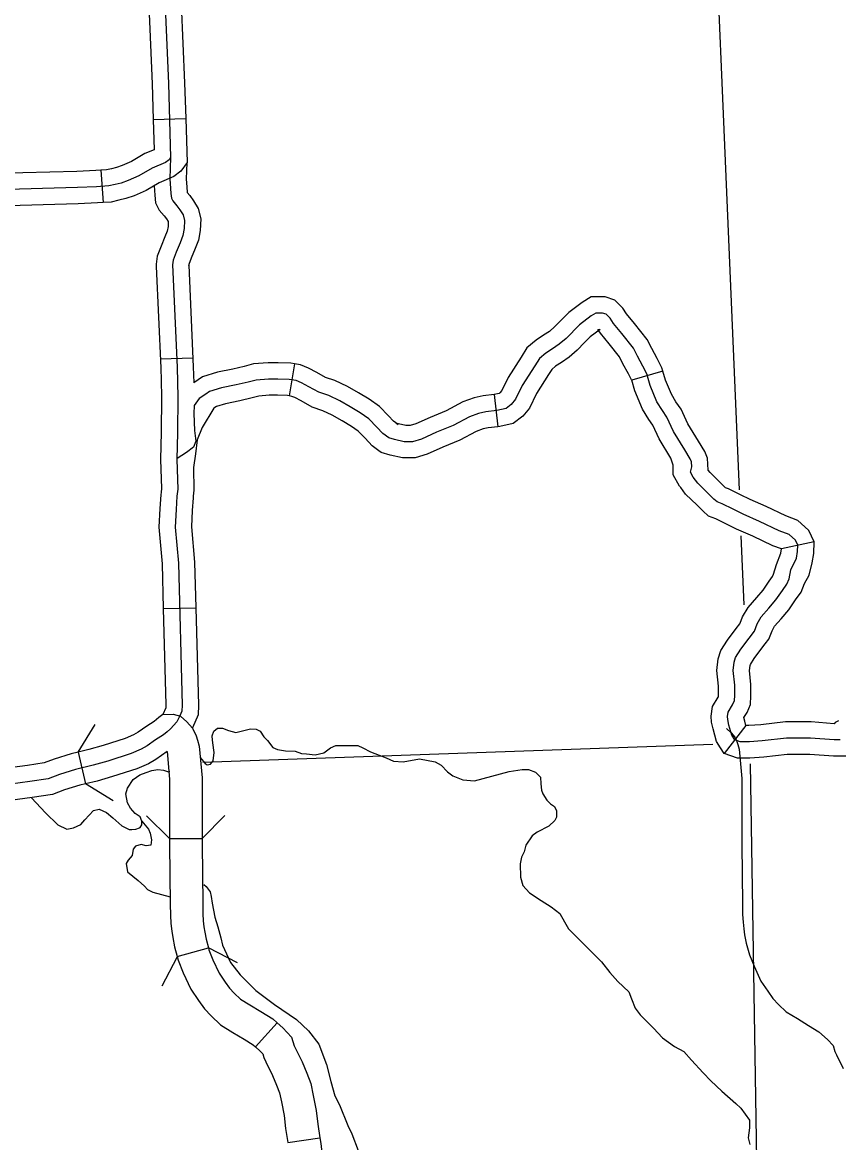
# Model space of a CAD drawing. Extents: x -5566 to 1759129, y -3726 to 731467.
# Drawn here: x -4792.72 to -4764.07, y 175.61 to 214.93 of the extents above; entities that cross this region are included whole.
import ezdxf

# ---------------------------------------------------------------- set-up
doc = ezdxf.new("R2010")
doc.units = 0
doc.layers.add('Default', color=7, linetype='Continuous')

msp = doc.modelspace()

# ---------------------------------------------------------------- linework, layer by layer
at = {"layer": 'Default'}
for p, q in [((-4788.124, 211.516), (-4786.986, 211.55)), ((-4789.966, 209.74), (-4789.888, 208.603)), ((-4787.872, 203.122), (-4786.733, 203.153)), ((-4783.163, 202.943), (-4783.359, 201.821)), ((-4770.235, 202.687), (-4771.329, 202.37)), ((-4776.153, 201.867), (-4776.03, 200.735)), ((-4764.922, 196.697), (-4766.071, 196.447)), ((-4787.771, 194.356), (-4786.632, 194.386)), ((-4767.322, 190.25), (-4768.088, 189.269)), ((-4790.762, 189.316), (-4790.499, 188.208)), ((-4787.552, 186.284), (-4786.413, 186.284)), ((-4787.285, 182.145), (-4786.187, 182.447)), ((-4784.538, 178.974), (-4783.772, 179.816)), ((-4783.403, 175.615), (-4782.277, 175.786))]:
    msp.add_line(p, q, dxfattribs=at)
for points in [[(-4767.552, 198.523), (-4768.867, 229.586)], [(-4787.797, 217.644), (-4787.592, 212.789), (-4787.515, 210.186), (-4787.571, 210.105), (-4787.69, 210.011), (-4788.167, 209.811), (-4788.634, 209.538), (-4789.008, 209.375), (-4789.249, 209.291), (-4789.461, 209.239), (-4789.684, 209.188), (-4790.113, 209.159), (-4790.784, 209.13), (-4793.645, 209.052), (-4800.199, 208.789), (-4807.413, 208.461), (-4826.849, 208.095), (-4827.014, 208.066), (-4827.072, 207.988), (-4827.082, 207.881), (-4827.072, 207.637), (-4826.949, 204.144), (-4826.775, 198.14)], [(-4788.277, 215.515), (-4788.162, 212.768), (-4788.124, 211.516)], [(-4787.139, 215.563), (-4787.023, 212.809), (-4786.986, 211.55)], [(-4788.124, 211.516), (-4788.093, 210.459), (-4788.421, 210.322), (-4788.892, 210.047), (-4789.216, 209.906), (-4789.411, 209.838), (-4789.592, 209.793), (-4789.768, 209.753), (-4789.966, 209.74)], [(-4786.986, 211.55), (-4786.94, 210.015), (-4787.151, 209.712), (-4787.397, 209.516), (-4787.912, 209.3), (-4788.376, 209.03), (-4788.8, 208.845), (-4789.086, 208.745), (-4789.329, 208.685), (-4789.601, 208.623), (-4789.888, 208.603)], [(-4787.515, 210.186), (-4787.539, 209.435), (-4787.519, 209.104), (-4787.505, 208.919), (-4787.488, 208.761), (-4787.437, 208.665), (-4787.292, 208.496), (-4787.186, 208.348), (-4787.079, 208.171), (-4787.023, 207.975), (-4787.04, 207.699), (-4787.089, 207.445), (-4787.183, 207.196), (-4787.319, 206.861), (-4787.427, 206.581), (-4787.449, 206.42), (-4787.288, 202.825), (-4787.26, 201.78), (-4787.275, 200.535), (-4787.295, 199.592), (-4787.266, 198.542), (-4787.295, 198.297), (-4787.325, 197.833), (-4787.354, 197.219), (-4787.243, 195.954), (-4787.111, 190.971), (-4787.118, 190.752), (-4787.186, 190.591)], [(-4786.951, 209.999), (-4786.969, 209.443), (-4786.951, 209.143), (-4786.938, 208.973), (-4786.936, 208.955), (-4786.844, 208.849), (-4786.71, 208.663), (-4786.551, 208.399), (-4786.449, 208.036), (-4786.474, 207.628), (-4786.538, 207.29), (-4786.653, 206.988), (-4786.789, 206.652), (-4786.871, 206.437), (-4786.878, 206.393), (-4786.879, 206.412)], [(-4789.966, 209.74), (-4790.144, 209.728), (-4790.804, 209.699), (-4793.664, 209.621), (-4793.957, 209.609)], [(-4788.098, 209.192), (-4788.072, 208.866), (-4788.042, 208.593), (-4787.912, 208.343), (-4787.74, 208.143), (-4787.662, 208.034), (-4787.606, 207.942), (-4787.598, 207.913), (-4787.606, 207.77), (-4787.639, 207.6), (-4787.713, 207.404), (-4787.848, 207.071), (-4787.982, 206.725), (-4788.02, 206.447), (-4788.017, 206.362)], [(-4789.888, 208.603), (-4790.081, 208.59), (-4790.764, 208.56), (-4793.625, 208.483), (-4793.912, 208.471)], [(-4786.879, 206.412), (-4786.719, 202.845), (-4786.704, 202.284)], [(-4788.017, 206.362), (-4787.857, 202.804), (-4787.846, 202.366)], [(-4770.235, 202.687), (-4770.269, 202.805), (-4770.437, 203.129), (-4770.628, 203.478), (-4770.789, 203.801), (-4771.236, 204.364), (-4771.508, 204.697), (-4771.642, 204.903), (-4771.919, 205.181), (-4772.263, 205.295), (-4772.473, 205.295), (-4772.749, 205.295), (-4773.071, 205.102), (-4773.542, 204.747), (-4773.797, 204.486)], [(-4767.414, 197.664), (-4767.766, 197.841), (-4768.152, 198.034), (-4768.335, 198.099), (-4768.442, 198.195), (-4768.635, 198.388), (-4769.01, 198.753), (-4769.171, 198.968), (-4769.267, 199.139), (-4769.225, 199.332), (-4769.235, 199.504), (-4769.278, 199.611), (-4769.471, 199.933), (-4769.868, 200.576), (-4770.093, 201.07), (-4770.254, 201.306), (-4770.447, 201.617), (-4770.683, 202.185), (-4770.801, 202.593), (-4770.94, 202.861), (-4771.133, 203.215), (-4771.272, 203.494), (-4771.68, 204.007), (-4771.969, 204.361), (-4772.087, 204.543), (-4772.227, 204.683), (-4772.355, 204.726), (-4772.473, 204.726), (-4772.591, 204.726), (-4772.752, 204.629), (-4773.165, 204.318), (-4773.636, 203.836), (-4773.872, 203.632), (-4774.108, 203.471), (-4774.344, 203.321), (-4774.569, 203.128), (-4774.73, 202.87), (-4775.17, 202.184), (-4775.405, 201.701), (-4775.556, 201.519), (-4775.738, 201.379), (-4776.059, 201.304), (-4776.456, 201.261), (-4776.703, 201.208), (-4777.024, 201.09), (-4777.603, 200.779), (-4778.182, 200.543), (-4778.708, 200.307), (-4779.019, 200.21), (-4779.319, 200.21), (-4779.662, 200.285), (-4779.86, 200.35), (-4780.064, 200.5), (-4780.278, 200.725), (-4780.557, 201.015), (-4780.857, 201.229), (-4781.211, 201.433), (-4781.576, 201.648), (-4781.962, 201.83), (-4782.315, 201.948), (-4782.659, 202.141), (-4782.916, 202.28), (-4783.109, 202.355), (-4783.355, 202.398), (-4783.752, 202.409), (-4784.074, 202.409), (-4784.513, 202.377), (-4784.792, 202.302), (-4785.21, 202.205), (-4785.725, 202.098), (-4786.154, 201.969), (-4786.28, 201.884), (-4786.516, 201.723), (-4786.688, 201.487), (-4786.698, 201.208), (-4786.677, 200.607), (-4786.634, 200.232), (-4786.709, 200.017), (-4786.956, 199.835), (-4787.288, 199.621)], [(-4773.797, 204.486), (-4774.027, 204.251), (-4774.22, 204.084), (-4774.422, 203.947), (-4774.684, 203.779), (-4775.006, 203.503), (-4775.211, 203.175), (-4775.667, 202.463), (-4775.888, 202.012), (-4775.954, 201.931), (-4775.987, 201.906), (-4776.155, 201.867), (-4776.153, 201.867)], [(-4771.329, 202.37), (-4771.332, 202.38), (-4771.443, 202.593), (-4771.638, 202.951), (-4771.755, 203.186), (-4772.123, 203.65), (-4772.43, 204.025), (-4772.515, 204.156), (-4772.473, 204.156), (-4772.433, 204.156), (-4772.788, 203.889), (-4772.983, 203.689)], [(-4772.983, 203.689), (-4773.246, 203.42), (-4773.525, 203.18), (-4773.795, 202.995), (-4774.004, 202.862), (-4774.132, 202.752), (-4774.249, 202.566), (-4774.672, 201.904), (-4774.923, 201.391), (-4775.157, 201.106), (-4775.489, 200.853), (-4775.964, 200.742), (-4776.03, 200.735)], [(-4783.163, 202.943), (-4783.299, 202.967), (-4783.744, 202.979), (-4784.095, 202.979), (-4784.609, 202.941), (-4784.93, 202.855), (-4785.332, 202.762), (-4785.865, 202.651), (-4786.401, 202.49), (-4786.704, 202.284)], [(-4779.526, 200.811), (-4779.686, 200.929), (-4779.867, 201.119), (-4780.183, 201.448), (-4780.549, 201.709), (-4780.925, 201.925), (-4781.309, 202.152), (-4781.749, 202.359), (-4782.084, 202.471), (-4782.383, 202.64), (-4782.676, 202.798), (-4782.955, 202.907), (-4783.163, 202.943)], [(-4768.647, 199.218), (-4768.673, 199.63), (-4768.766, 199.865), (-4768.984, 200.229), (-4769.364, 200.845), (-4769.595, 201.35), (-4769.776, 201.616), (-4769.938, 201.878), (-4770.144, 202.374), (-4770.235, 202.687)], [(-4787.846, 202.366), (-4787.83, 201.776), (-4787.844, 200.545), (-4787.865, 199.59), (-4787.836, 198.568), (-4787.851, 198.442)], [(-4769.609, 198.602), (-4769.649, 198.656), (-4769.871, 199.05), (-4769.878, 199.387), (-4769.958, 199.637), (-4770.371, 200.308), (-4770.591, 200.789), (-4770.731, 200.995), (-4770.955, 201.356), (-4771.221, 201.996), (-4771.329, 202.37)], [(-4783.359, 201.821), (-4783.412, 201.83), (-4783.76, 201.84), (-4784.053, 201.84), (-4784.418, 201.813), (-4784.654, 201.749), (-4785.088, 201.649), (-4785.585, 201.545), (-4785.906, 201.449), (-4785.96, 201.413), (-4785.995, 201.389)], [(-4780.202, 199.894), (-4780.442, 200.071), (-4780.69, 200.331), (-4780.931, 200.582), (-4781.166, 200.75), (-4781.498, 200.941), (-4781.842, 201.144), (-4782.174, 201.3), (-4782.547, 201.425), (-4782.934, 201.642), (-4783.156, 201.763), (-4783.262, 201.804), (-4783.359, 201.821)], [(-4776.153, 201.867), (-4776.548, 201.824), (-4776.862, 201.756), (-4777.258, 201.611), (-4777.846, 201.295), (-4778.407, 201.067), (-4778.909, 200.841), (-4779.105, 200.78), (-4779.257, 200.78), (-4779.513, 200.836), (-4779.597, 200.863), (-4779.526, 200.811)], [(-4785.995, 201.389), (-4786.409, 200.716), (-4786.582, 200.275), (-4786.645, 199.787), (-4786.717, 199.303)], [(-4776.03, 200.735), (-4776.365, 200.698), (-4776.543, 200.66), (-4776.79, 200.569), (-4777.36, 200.263), (-4777.958, 200.019), (-4778.506, 199.773), (-4778.932, 199.641), (-4779.38, 199.641), (-4779.811, 199.735), (-4780.123, 199.836), (-4780.201, 199.893)], [(-4786.717, 199.303), (-4786.695, 198.515), (-4786.72, 198.305)], [(-4765.384, 197.342), (-4765.504, 197.451), (-4765.926, 197.609), (-4766.609, 197.936), (-4767.172, 198.18), (-4767.511, 198.35), (-4767.929, 198.56), (-4768.038, 198.598), (-4768.05, 198.609), (-4768.235, 198.794), (-4768.581, 199.13), (-4768.647, 199.218)], [(-4766.071, 196.447), (-4766.372, 196.56), (-4767.082, 196.899), (-4767.655, 197.148), (-4768.022, 197.332), (-4768.375, 197.509), (-4768.631, 197.599), (-4768.834, 197.782), (-4769.035, 197.983), (-4769.439, 198.376), (-4769.609, 198.602)], [(-4787.851, 198.442), (-4787.862, 198.35), (-4787.893, 197.865), (-4787.925, 197.208), (-4787.812, 195.921), (-4787.771, 194.356)], [(-4786.72, 198.305), (-4786.728, 198.245), (-4786.756, 197.801), (-4786.784, 197.23), (-4786.674, 195.986), (-4786.632, 194.386)], [(-4764.008, 189.745), (-4764.222, 189.745), (-4765.055, 189.809), (-4765.902, 189.809), (-4766.749, 189.712), (-4767.199, 189.68), (-4767.521, 189.68), (-4767.714, 189.745), (-4767.821, 189.916), (-4767.918, 190.27), (-4767.96, 190.463), (-4767.971, 190.57), (-4767.95, 190.721), (-4767.789, 190.978), (-4767.725, 191.128), (-4767.714, 191.31), (-4767.714, 191.664), (-4767.768, 192.179), (-4767.735, 192.473), (-4767.682, 192.64), (-4767.499, 192.93), (-4767.21, 193.316), (-4767.017, 193.563), (-4766.921, 193.82), (-4766.781, 194.067), (-4766.513, 194.371), (-4766.267, 194.661), (-4766.041, 194.993), (-4765.883, 195.209), (-4765.808, 195.402), (-4765.741, 195.712), (-4765.548, 196.13), (-4765.509, 196.356), (-4765.498, 196.581), (-4765.58, 196.752), (-4765.805, 196.956), (-4766.149, 197.085), (-4766.845, 197.417), (-4767.414, 197.664)], [(-4766.641, 193.12), (-4766.514, 193.281), (-4766.403, 193.579), (-4766.314, 193.735), (-4766.083, 193.998), (-4765.813, 194.315), (-4765.576, 194.665), (-4765.38, 194.932), (-4765.261, 195.238), (-4765.104, 195.524), (-4765, 195.959), (-4764.942, 196.293), (-4764.922, 196.697), (-4765.115, 197.099), (-4765.384, 197.342)], [(-4767.381, 194.486), (-4767.484, 196.913)], [(-4767.538, 193.822), (-4767.52, 193.845), (-4767.438, 194.062), (-4767.248, 194.399), (-4766.944, 194.744), (-4766.721, 195.006), (-4766.507, 195.322), (-4766.387, 195.485), (-4766.355, 195.566), (-4766.245, 195.898), (-4766.096, 196.301), (-4766.071, 196.447)], [(-4787.771, 194.356), (-4787.681, 190.973), (-4787.684, 190.876), (-4787.786, 190.635)], [(-4786.632, 194.386), (-4786.541, 190.969), (-4786.553, 190.627), (-4786.748, 190.166)], [(-4768.213, 189.468), (-4768.349, 189.686), (-4768.471, 190.133), (-4768.524, 190.373), (-4768.545, 190.583), (-4768.497, 190.92), (-4768.295, 191.243), (-4768.287, 191.261), (-4768.283, 191.327), (-4768.283, 191.635), (-4768.34, 192.181), (-4768.295, 192.592), (-4768.202, 192.883), (-4767.969, 193.253), (-4767.662, 193.662), (-4767.538, 193.822)], [(-4767.322, 190.25), (-4767.365, 190.407), (-4767.393, 190.536), (-4767.283, 190.713), (-4767.162, 190.995), (-4767.144, 191.294), (-4767.144, 191.694), (-4767.195, 192.178), (-4767.175, 192.354), (-4767.161, 192.398), (-4767.03, 192.607), (-4766.758, 192.97), (-4766.641, 193.12)], [(-4787.186, 190.591), (-4787.298, 190.386), (-4787.521, 190.139), (-4787.632, 190.033), (-4787.762, 189.928), (-4788.041, 189.755), (-4788.344, 189.544), (-4788.554, 189.42), (-4788.901, 189.265), (-4789.718, 189.004), (-4790.238, 188.855), (-4790.857, 188.708), (-4791.421, 188.535), (-4791.811, 188.386), (-4792.455, 188.286), (-4793.47, 188.151)], [(-4787.786, 190.635), (-4787.929, 190.537), (-4788.007, 190.462), (-4788.093, 190.393), (-4788.354, 190.231), (-4788.651, 190.024), (-4788.816, 189.927), (-4789.105, 189.798), (-4789.883, 189.549), (-4790.383, 189.407), (-4790.762, 189.316)], [(-4790.762, 189.316), (-4790.165, 190.286)], [(-4787.786, 190.635), (-4787.428, 190.654), (-4787.168, 190.583), (-4786.944, 190.387), (-4786.744, 190.158), (-4786.615, 189.89), (-4786.572, 189.742), (-4786.514, 189.526), (-4786.412, 188.418), (-4786.413, 186.284)], [(-4764.068, 190.415), (-4764.185, 190.357), (-4764.229, 190.316), (-4765.033, 190.379), (-4765.934, 190.379), (-4766.802, 190.28), (-4767.22, 190.25), (-4767.322, 190.25)], [(-4786.477, 189.13), (-4786.299, 188.919), (-4786.236, 188.876), (-4786.115, 188.89), (-4786.022, 189.016), (-4785.983, 189.301), (-4786.03, 189.642), (-4786.056, 189.862), (-4786.058, 189.893), (-4785.997, 190.056), (-4785.865, 190.154), (-4785.691, 190.162), (-4785.481, 190.073), (-4785.227, 190.002), (-4784.716, 190.133), (-4784.51, 190.128), (-4784.37, 190.051), (-4784.238, 189.851), (-4784.118, 189.727), (-4783.931, 189.484), (-4783.76, 189.409), (-4783.484, 189.361), (-4783.141, 189.347), (-4782.925, 189.266), (-4782.742, 189.26), (-4782.436, 189.221), (-4782.135, 189.297), (-4781.908, 189.468), (-4781.714, 189.546), (-4781.387, 189.547), (-4780.939, 189.553), (-4780.768, 189.47), (-4780.495, 189.33), (-4779.952, 189.113), (-4779.688, 189.003), (-4779.352, 188.981), (-4778.779, 189.078), (-4778.235, 188.982), (-4778.016, 188.863), (-4777.791, 188.622), (-4777.609, 188.486), (-4777.26, 188.342), (-4776.848, 188.309), (-4775.633, 188.643), (-4775.172, 188.703), (-4774.951, 188.706), (-4774.711, 188.619), (-4774.535, 188.436), (-4774.524, 188.2), (-4774.498, 187.98), (-4774.454, 187.86), (-4774.313, 187.63), (-4774.178, 187.507), (-4774.036, 187.407), (-4773.976, 187.257), (-4773.965, 187.037), (-4774.027, 186.919), (-4774.238, 186.718), (-4774.653, 186.507), (-4774.83, 186.384), (-4775.049, 186.053), (-4775.106, 185.821), (-4775.196, 185.633), (-4775.245, 185.402), (-4775.237, 184.929)], [(-4768.002, 190.143), (-4767.839, 189.99), (-4767.709, 189.841), (-4767.635, 189.687), (-4767.606, 189.588), (-4767.562, 189.425), (-4767.467, 188.392), (-4767.468, 186.081), (-4767.445, 183.993), (-4767.437, 183.62), (-4767.421, 183.35), (-4767.398, 183.111), (-4767.366, 182.905), (-4767.31, 182.619), (-4767.196, 182.202), (-4767.037, 181.805), (-4766.794, 181.284), (-4766.556, 180.926), (-4766.376, 180.67), (-4766.174, 180.461), (-4765.904, 180.199), (-4765.515, 179.965), (-4765.126, 179.727), (-4764.761, 179.504), (-4764.461, 179.232), (-4764.261, 179.02), (-4764.198, 178.806), (-4764.144, 178.695), (-4763.907, 178.211)], [(-4786.381, 188.961), (-4768.487, 189.593)], [(-4790.762, 189.316), (-4791.007, 189.258), (-4791.606, 189.074), (-4791.958, 188.94), (-4792.536, 188.849), (-4793.535, 188.717), (-4794.036, 188.668), (-4794.574, 188.602), (-4794.659, 188.587)], [(-4787.64, 189.339), (-4788.037, 189.064), (-4788.293, 188.913), (-4788.698, 188.732), (-4789.553, 188.459), (-4790.094, 188.304), (-4790.499, 188.208)], [(-4787.64, 189.339), (-4787.552, 188.366), (-4787.552, 186.284)], [(-4763.53, 189.411), (-4763.784, 189.175), (-4764.244, 189.175), (-4765.077, 189.239), (-4765.87, 189.239), (-4766.696, 189.145), (-4767.179, 189.111), (-4767.613, 189.111), (-4768.088, 189.269), (-4768.213, 189.468)], [(-4792.404, 187.718), (-4791.91, 187.192), (-4791.47, 186.768), (-4791.155, 186.619), (-4790.929, 186.66), (-4790.669, 186.78), (-4790.532, 186.939), (-4790.222, 187.275), (-4790.018, 187.315), (-4789.77, 187.205), (-4789.548, 187.017), (-4789.333, 186.822), (-4789.229, 186.728), (-4788.972, 186.603), (-4788.873, 186.6), (-4788.737, 186.614), (-4788.61, 186.666), (-4788.58, 186.668), (-4788.531, 186.761), (-4788.523, 186.899), (-4788.583, 187.049), (-4788.764, 187.162), (-4788.925, 187.353), (-4789.026, 187.539), (-4789.087, 187.849), (-4789.028, 188.05), (-4788.83, 188.358), (-4788.595, 188.522), (-4788.379, 188.609), (-4788.174, 188.673), (-4787.965, 188.705), (-4787.767, 188.684), (-4787.589, 188.632), (-4787.546, 188.636)], [(-4766.928, 174.277), (-4767.164, 188.912)], [(-4790.499, 188.208), (-4790.707, 188.158), (-4791.235, 187.996), (-4791.664, 187.832), (-4792.373, 187.722), (-4793.404, 187.585), (-4793.912, 187.535), (-4794.403, 187.475), (-4794.454, 187.466)], [(-4789.528, 187.611), (-4790.499, 188.208)], [(-4788.523, 186.899), (-4788.296, 186.613), (-4788.229, 186.478), (-4788.187, 186.244), (-4788.215, 186.052), (-4788.374, 186.029), (-4788.543, 186.074), (-4788.746, 186.018), (-4788.824, 185.908), (-4788.867, 185.692), (-4789.003, 185.532), (-4789.073, 185.407), (-4789.029, 185.119), (-4788.656, 184.816), (-4788.434, 184.611), (-4788.323, 184.492), (-4788.14, 184.404), (-4787.532, 184.236)], [(-4787.552, 186.283), (-4788.359, 187.088)], [(-4785.609, 187.091), (-4786.413, 186.285)], [(-4787.552, 186.284), (-4787.552, 186.078), (-4787.529, 183.984), (-4787.521, 183.597), (-4787.504, 183.305), (-4787.477, 183.04), (-4787.442, 182.807), (-4787.38, 182.489), (-4787.285, 182.145)], [(-4786.413, 186.284), (-4786.413, 186.085), (-4786.39, 184.003), (-4786.383, 183.643), (-4786.368, 183.395), (-4786.347, 183.183), (-4786.319, 183.002), (-4786.27, 182.749), (-4786.187, 182.447)], [(-4775.237, 184.929), (-4775.155, 184.643), (-4774.914, 184.38), (-4774.513, 184.109), (-4774.16, 183.89), (-4773.852, 183.66), (-4773.693, 183.363), (-4773.544, 183.118), (-4772.889, 182.463), (-4772.385, 181.961), (-4772.093, 181.586), (-4771.819, 181.271), (-4771.436, 180.907), (-4771.34, 180.66), (-4771.21, 180.338), (-4771.032, 180.103), (-4770.567, 179.629), (-4770.254, 179.293), (-4769.829, 178.986), (-4769.501, 178.811), (-4769.235, 178.503), (-4768.825, 178.065), (-4768.553, 177.78), (-4768.162, 177.418), (-4767.677, 176.983), (-4767.502, 176.824), (-4767.2, 176.403), (-4767.194, 176.129), (-4767.246, 175.783), (-4767.181, 175.542)], [(-4786.353, 184.669), (-4786.264, 184.605), (-4786.132, 184.413), (-4786.086, 184.247), (-4786.052, 184.012), (-4785.967, 183.528), (-4785.859, 183.189), (-4785.757, 182.805), (-4785.698, 182.541), (-4785.41, 181.936), (-4785.077, 181.502), (-4784.525, 180.949), (-4783.87, 180.462), (-4783.099, 179.934), (-4782.677, 179.542), (-4782.312, 179.072), (-4782.049, 178.359), (-4781.89, 177.756), (-4781.751, 177.259), (-4781.591, 176.939), (-4781.29, 176.22), (-4781.153, 175.925), (-4780.936, 175.336), (-4780.737, 173.304)], [(-4786.192, 182.464), (-4785.185, 181.931)], [(-4786.187, 182.447), (-4786.169, 182.384), (-4786.028, 182.031), (-4785.811, 181.564), (-4785.6, 181.248), (-4785.45, 181.034), (-4785.285, 180.864), (-4785.068, 180.653), (-4784.734, 180.452), (-4784.344, 180.213), (-4783.932, 179.962), (-4783.772, 179.816)], [(-4787.812, 181.121), (-4787.28, 182.128)], [(-4787.285, 182.145), (-4787.251, 182.02), (-4787.074, 181.578), (-4786.806, 181.004), (-4786.54, 180.605), (-4786.331, 180.306), (-4786.091, 180.059), (-4785.768, 179.745), (-4785.326, 179.478), (-4784.937, 179.241), (-4784.618, 179.046), (-4784.538, 178.974)], [(-4783.772, 179.816), (-4783.577, 179.639), (-4783.268, 179.313), (-4783.18, 179.013), (-4783.147, 178.945), (-4782.903, 178.447), (-4782.738, 178.056), (-4782.597, 177.684), (-4782.508, 177.271), (-4782.408, 176.736), (-4782.35, 176.265), (-4782.277, 175.786)], [(-4784.538, 178.974), (-4784.375, 178.825), (-4784.283, 178.728), (-4784.245, 178.599), (-4784.17, 178.445), (-4783.94, 177.975), (-4783.796, 177.632), (-4783.692, 177.36), (-4783.625, 177.047), (-4783.535, 176.562), (-4783.478, 176.109), (-4783.403, 175.615)], [(-4782.277, 175.786), (-4782.246, 175.586), (-4782.194, 175.173), (-4782.159, 174.762), (-4782.116, 174.322), (-4782.063, 174.055), (-4781.96, 173.656), (-4781.858, 173.358), (-4781.796, 173.24), (-4781.743, 173.183), (-4781.728, 173.176), (-4781.677, 173.161), (-4781.646, 173.157), (-4781.555, 173.162), (-4781.394, 173.169), (-4781.335, 173.18)]]:
    msp.add_lwpolyline(points, dxfattribs=at)

doc.saveas('drawing.dxf')
